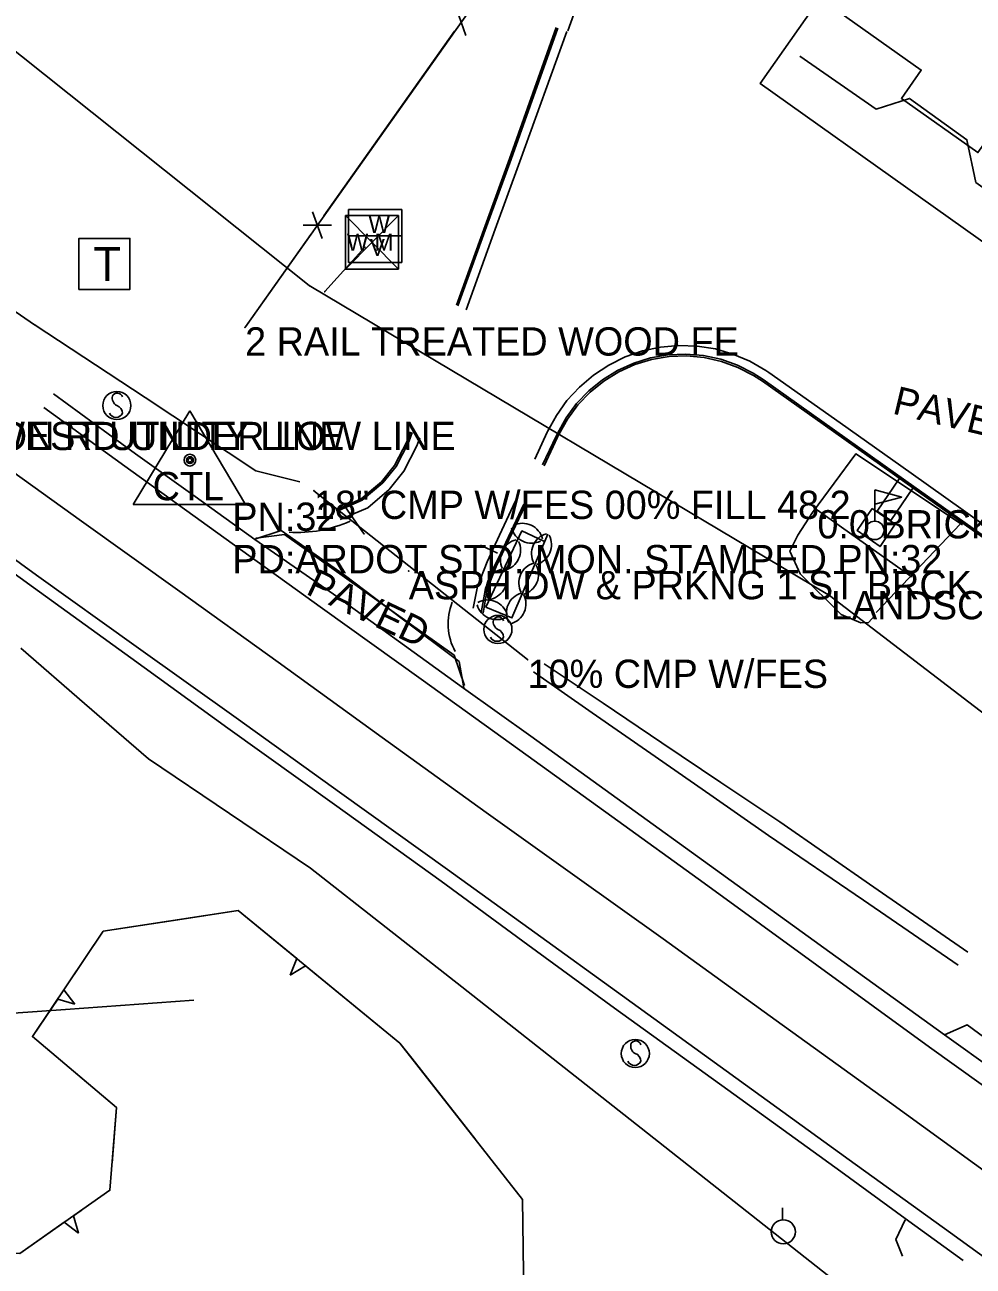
# Model space of a CAD drawing. Extents: x 954793 to 988390, y 1867850 to 1924428.
# Drawn here: x 962016.2 to 962183.9, y 1901569.5 to 1901788.9 of the extents above; entities that cross this region are included whole.
import ezdxf

# ---------------------------------------------------------------- set-up
doc = ezdxf.new("R2010")
doc.units = 0
for name, color, linetype in [('S_BUILDING', 7, 'Continuous'), ('S_CURB', 7, 'Continuous'), ('S_DITCHLINE', 7, 'Continuous'), ('S_DRG_PT_SYM', 7, 'Continuous'), ('S_EDGE_BITUMINOUS', 7, 'Continuous'), ('S_EDGE_CONCRETE', 7, 'Continuous'), ('S_EDGE_PAVEMENT', 7, 'Continuous'), ('S_ELECTRIC_UTILITIES_ANNOT', 7, 'Continuous'), ('S_FENCE', 7, 'Continuous'), ('S_FLAG_POLE', 7, 'Continuous'), ('S_MISC_STRUCTURES', 7, 'Continuous'), ('S_MISC_STRUCTURES_ANNOT', 7, 'Continuous'), ('S_MSC_PT_SYM', 7, 'Continuous'), ('S_PARKING', 7, 'Continuous'), ('S_PARKING_ANNOT', 7, 'Continuous'), ('S_PAVEMENT_CROWN', 7, 'Continuous'), ('S_PRIMARY_CTL', 7, 'Continuous'), ('S_PRIMARY_CTL_ANNOT', 7, 'Continuous'), ('S_SHOULDER', 7, 'Continuous'), ('S_SIDE_DRAIN', 7, 'Continuous'), ('S_SIDE_DRAIN_ANNOT', 7, 'Continuous'), ('S_SIDEWALK', 7, 'Continuous'), ('S_SIGN', 7, 'Continuous'), ('S_SIGN_ANNOT', 7, 'Continuous'), ('S_SURVEY_TEXT_ANNOT', 7, 'Continuous'), ('S_TELEPHONE_UTILITIES', 7, 'Continuous'), ('S_TREE', 7, 'Continuous'), ('S_UTILITY_POLE', 7, 'Continuous'), ('S_UTL_PT_SYM', 7, 'Continuous'), ('S_WATER_UTILITIES', 7, 'Continuous')]:
    doc.layers.add(name, color=color, linetype=linetype)

msp = doc.modelspace()

# ---------------------------------------------------------------- linework, layer by layer
at = {"layer": 'S_BUILDING'}
msp.add_lwpolyline([(962192.42, 1901837.95), (962239.7, 1901804.51), (962243.13, 1901809.36), (962257.81, 1901798.97), (962254.29, 1901794), (962290.68, 1901768.26), (962279.72, 1901752.77), (962284.94, 1901749.08), (962274.79, 1901734.72), (962269.59, 1901738.4), (962257.9, 1901721.88), (962188.15, 1901771.21), (962184.72, 1901766.35), (962171.17, 1901775.94), (962174.7, 1901780.93), (962160.1, 1901791.25), (962171.66, 1901807.61), (962158.93, 1901816.61), (962168.55, 1901830.21), (962180.82, 1901821.54)], close=True, dxfattribs=at)
at = {"layer": 'S_CURB'}
for points in [[(962092.5, 1901739.4), (962093.26, 1901741.49), (962097.56, 1901753.38), (962101.87, 1901765.27), (962110.16, 1901788.46)], [(962092.77, 1901739.27), (962093.54, 1901741.38), (962097.84, 1901753.28), (962102.15, 1901765.17), (962110.45, 1901788.36)], [(962107.73, 1901711.14), (962110.12, 1901716.19), (962110.37, 1901716.71), (962111.88, 1901719.44), (962113.74, 1901721.97), (962115.9, 1901724.23), (962118.33, 1901726.2), (962120.99, 1901727.85), (962123.85, 1901729.14), (962126.84, 1901730.06), (962129.92, 1901730.59), (962133.05, 1901730.73), (962136.17, 1901730.46), (962139.23, 1901729.8), (962142.18, 1901728.75), (962144.97, 1901727.34), (962146.71, 1901726.21), (962159.33, 1901717.27), (962171.94, 1901708.33), (962190.54, 1901695.17)], [(962107.99, 1901710.99), (962110.37, 1901716.01), (962110.61, 1901716.52), (962112.12, 1901719.24), (962113.97, 1901721.75), (962116.12, 1901724), (962118.54, 1901725.95), (962121.2, 1901727.58), (962124.04, 1901728.86), (962127.02, 1901729.76), (962130.09, 1901730.28), (962133.21, 1901730.39), (962136.31, 1901730.11), (962139.35, 1901729.43), (962142.28, 1901728.37), (962145.05, 1901726.94), (962146.6, 1901725.93), (962159.18, 1901717.01), (962171.77, 1901708.09), (962190.37, 1901694.93)], [(962071.19, 1901703.14), (962075.67, 1901705.15), (962079.27, 1901708.15), (962081.56, 1901711.02), (962083.81, 1901715.33), (962084.4, 1901716.97)], [(962071.32, 1901702.87), (962075.83, 1901704.89), (962079.48, 1901707.94), (962081.82, 1901710.85), (962084.09, 1901715.21), (962084.68, 1901716.85)], [(962072.68, 1901703.91), (962076.19, 1901698.86)], [(962096.9, 1901684.99), (962097.63, 1901689.26), (962099.25, 1901693.28), (962100.33, 1901695.52), (962104.44, 1901704.19)], [(962097.2, 1901684.94), (962097.92, 1901689.18), (962099.52, 1901693.16), (962100.6, 1901695.39), (962104.71, 1901704.07)], [(962076.19, 1901698.86), (962076.27, 1901699.01)], [(962099.75, 1901695.55), (962096.78, 1901696.95)]]:
    msp.add_lwpolyline(points, dxfattribs=at)
at = {"layer": 'S_DITCHLINE'}
for points in [[(962046.08, 1901616.5), (962023.39, 1901614.87), (962000.71, 1901613.24), (961988.43, 1901626.25), (961976.16, 1901639.25), (961963.88, 1901652.25), (961951.61, 1901665.25), (961940.22, 1901676.13), (961928.83, 1901687.01), (961917.44, 1901697.89), (961906.05, 1901708.77), (961894.25, 1901721.35), (961882.45, 1901733.94), (961872.96, 1901743.92), (961863.47, 1901753.9), (961853.98, 1901763.88), (961844.49, 1901773.86)], [(962000.9, 1901747.54), (962017.87, 1901735.91), (962017.82, 1901735.94), (962037.43, 1901723.03), (962057.04, 1901710.11), (962064.82, 1901708.14)], [(962159.15, 1901567.06), (962139.66, 1901582.44), (962120.17, 1901597.81), (962106.81, 1901608.32), (962093.44, 1901618.83), (962080.08, 1901629.33), (962066.72, 1901639.84), (962052.39, 1901649.52), (962038.06, 1901659.19), (962026.76, 1901668.97), (962015.46, 1901678.75)]]:
    msp.add_lwpolyline(points, dxfattribs=at)
at = {"layer": 'S_DRG_PT_SYM'}
for points in [[(962067.3, 1901706.57), (962067.3, 1901706.62), (962067.3, 1901706.57), (962067.25, 1901706.57), (962067.3, 1901706.57), (962067.3, 1901706.52), (962067.3, 1901706.57), (962067.35, 1901706.57)], [(962105.08, 1901676.7), (962105.08, 1901676.75), (962105.08, 1901676.7), (962105.03, 1901676.7), (962105.08, 1901676.7), (962105.08, 1901676.65), (962105.08, 1901676.7), (962105.13, 1901676.7)]]:
    msp.add_lwpolyline(points, dxfattribs=at)
at = {"layer": 'S_EDGE_BITUMINOUS'}
for points in [[(962056.86, 1901697.99), (962061.49, 1901699.52), (962072.88, 1901691.53), (962082.92, 1901683.94), (962092.96, 1901676.35), (962093.78, 1901671.69)], [(962178.82, 1901610.35), (962182.81, 1901612.13), (962198.61, 1901600.51), (962214.41, 1901588.9), (962214.39, 1901584.95)], [(962171.83, 1901577.68), (962170.17, 1901574.19), (962171.4, 1901571.23)]]:
    msp.add_lwpolyline(points, dxfattribs=at)
at = {"layer": 'S_EDGE_CONCRETE'}
for points in [[(962094.21, 1901738.56), (962095.03, 1901740.86), (962099.36, 1901752.8), (962103.7, 1901764.75), (962112.01, 1901787.78)], [(962106.36, 1901712.15), (962108.56, 1901716.89), (962108.62, 1901717.01), (962110.17, 1901719.86), (962112.05, 1901722.51), (962114.25, 1901724.9), (962116.73, 1901727), (962119.44, 1901728.78), (962122.35, 1901730.22), (962125.42, 1901731.29), (962128.59, 1901731.97), (962131.82, 1901732.26), (962135.07, 1901732.14), (962138.28, 1901731.63), (962141.39, 1901730.73), (962144.38, 1901729.46), (962147.19, 1901727.82), (962147.74, 1901727.44), (962160.34, 1901718.56), (962172.93, 1901709.68), (962191.7, 1901696.27)], [(962071.96, 1901701.49), (962076.84, 1901703.55), (962080.61, 1901706.8), (962083.17, 1901710.01), (962085.49, 1901714.52), (962086.01, 1901715.89)], [(962170.78, 1901708.66), (962166.89, 1901702.97), (962169.33, 1901701.33), (962173.18, 1901706.99)], [(962095.48, 1901685.78), (962096.24, 1901689.61), (962097.94, 1901693.99), (962098.93, 1901696.18), (962102.92, 1901704.76)], [(962181.22, 1901622.68), (962164.45, 1901634.15), (962147.67, 1901645.62), (962137.28, 1901652.85), (962126.89, 1901660.09), (962116.49, 1901667.32), (962106.1, 1901674.56)], [(962182.94, 1901625), (962166.3, 1901636.5), (962149.66, 1901648.01), (962139.25, 1901655), (962128.84, 1901661.99), (962118.43, 1901668.98), (962108.02, 1901675.97)]]:
    msp.add_lwpolyline(points, dxfattribs=at)
msp.add_lwpolyline([(962166.03, 1901703.41), (962163.38, 1901699.53), (962167.4, 1901696.7), (962170.06, 1901700.66)], close=True, dxfattribs=at)
at = {"layer": 'S_EDGE_PAVEMENT'}
for points in [[(962019.53, 1901721.26), (962033.86, 1901710.9), (962051.34, 1901698.32), (962068.81, 1901685.74), (962086.26, 1901673.22), (962103.71, 1901660.7), (962119.99, 1901648.94), (962136.28, 1901637.19), (962156.22, 1901622.69), (962176.15, 1901608.2), (962194.41, 1901595.1), (962212.66, 1901581.99), (962230.02, 1901569.49)], [(961999.05, 1901705.6), (962018.25, 1901691.66), (962035.89, 1901679.02), (962053.54, 1901666.39), (962072.22, 1901653), (962090.9, 1901639.61), (962106.37, 1901628.45), (962121.85, 1901617.28), (962141.89, 1901602.77), (962161.93, 1901588.27), (962179.85, 1901575.33), (962186.68, 1901570.4)]]:
    msp.add_lwpolyline(points, dxfattribs=at)
at = {"layer": 'S_FENCE'}
for p, q in [((962094.17, 1901787.07), (962092.49, 1901791.78)), ((962068.74, 1901751.17), (962067.06, 1901755.87)), ((962065.4, 1901753.53), (962070.39, 1901753.51))]:
    msp.add_line(p, q, dxfattribs=at)
for points in [[(962055.18, 1901735.57), (962139.01, 1901853.91), (962113.07, 1901871.19), (962134.2, 1901903.44), (962161.63, 1901885.42), (962180.75, 1901912.73)], [(962080.61, 1901771.47), (962092.18, 1901787.79)], [(962069.05, 1901755.15), (962080.61, 1901771.47)], [(962055.18, 1901735.57), (962066.74, 1901751.89)]]:
    msp.add_lwpolyline(points, dxfattribs=at)
at = {"layer": 'S_FLAG_POLE'}
for p, q in [((962166.48, 1901701.18), (962166.48, 1901706.72)), ((962166.48, 1901706.72), (962171.25, 1901705.44)), ((962171.25, 1901705.44), (962166.48, 1901704.16))]:
    msp.add_line(p, q, dxfattribs=at)
msp.add_circle((962166.48, 1901699.55), 1.63, dxfattribs=at)
at = {"layer": 'S_MISC_STRUCTURES'}
for points in [[(962166.49, 1901684.49), (962165.39, 1901683.24), (962164.03, 1901683.22), (962160.55, 1901684.67), (962153.27, 1901691.89), (962151.48, 1901695.86), (962152.84, 1901698.73), (962155.48, 1901702.72), (962163.13, 1901713.11), (962181.99, 1901700.52)], [(962181.66, 1901700.71), (962166.71, 1901685.04)]]:
    msp.add_lwpolyline(points, dxfattribs=at)
at = {"layer": 'S_MSC_PT_SYM'}
for points in [[(962055.13, 1901735.46), (962055.13, 1901735.51), (962055.13, 1901735.46), (962055.08, 1901735.46), (962055.13, 1901735.46), (962055.13, 1901735.41), (962055.13, 1901735.46), (962055.18, 1901735.46)], [(962156.33, 1901703.13), (962156.33, 1901703.18), (962156.33, 1901703.13), (962156.28, 1901703.13), (962156.33, 1901703.13), (962156.33, 1901703.08), (962156.33, 1901703.13), (962156.38, 1901703.13)], [(962084.07, 1901692.37), (962084.07, 1901692.42), (962084.07, 1901692.37), (962084.02, 1901692.37), (962084.07, 1901692.37), (962084.07, 1901692.32), (962084.07, 1901692.37), (962084.12, 1901692.37)], [(962172.9, 1901691.38), (962172.9, 1901691.43), (962172.9, 1901691.38), (962172.85, 1901691.38), (962172.9, 1901691.38), (962172.9, 1901691.33), (962172.9, 1901691.38), (962172.95, 1901691.38)], [(962158.73, 1901688.83), (962158.73, 1901688.88), (962158.73, 1901688.83), (962158.68, 1901688.83), (962158.73, 1901688.83), (962158.73, 1901688.78), (962158.73, 1901688.83), (962158.78, 1901688.83)]]:
    msp.add_lwpolyline(points, dxfattribs=at)
at = {"layer": 'S_PARKING'}
for points in [[(962167.98, 1901873.77), (962117.27, 1901802.03), (962112.17, 1901787.85)], [(962307.93, 1901760.26), (962262.14, 1901696.23), (962202.91, 1901738.24), (962146.23, 1901778.54), (962166.33, 1901807.22)], [(962057.05, 1901698.2), (962062.12, 1901698.83), (962092.12, 1901677.48), (962093.91, 1901672.14)]]:
    msp.add_lwpolyline(points, dxfattribs=at)
msp.add_arc((962101.2, 1901683.06), 10.18, 158.2418, 208.9041, dxfattribs=at)
msp.add_ellipse((962064.29, 1901722.19), major_axis=(21.86, 7.5), ratio=0.99547, start_param=4.323194, end_param=4.802009, dxfattribs=at)
at = {"layer": 'S_PAVEMENT_CROWN'}
msp.add_lwpolyline([(962007.07, 1901714.94), (962026.2, 1901701.21), (962043.59, 1901688.73), (962060.97, 1901676.25), (962079.38, 1901662.96), (962097.78, 1901649.68), (962113.42, 1901638.49), (962129.07, 1901627.31), (962149.06, 1901612.89), (962169.05, 1901598.47), (962187.14, 1901585.38), (962205.23, 1901572.28), (962223.01, 1901559.38)], dxfattribs=at)
msp.add_lwpolyline([(962007.07, 1901714.94), (962026.2, 1901701.21), (962043.59, 1901688.73), (962060.97, 1901676.25), (962079.38, 1901662.96), (962097.78, 1901649.68), (962113.42, 1901638.49), (962129.07, 1901627.31), (962149.06, 1901612.89), (962169.05, 1901598.47), (962187.14, 1901585.38), (962205.23, 1901572.28), (962223.01, 1901559.38)], dxfattribs=at)
at = {"layer": 'S_PRIMARY_CTL'}
for p, q in [((962045.37, 1901720.67), (962035.33, 1901704.15)), ((962045.37, 1901720.67), (962055.19, 1901704.15)), ((962035.33, 1901704.15), (962055.19, 1901704.15))]:
    msp.add_line(p, q, dxfattribs=at)
for radius in [1.04, 0.609, 0.344]:
    msp.add_circle((962045.37, 1901711.97), radius, dxfattribs=at)
at = {"layer": 'S_SHOULDER'}
for points in [[(962021.23, 1901723.71), (962035.73, 1901713.11), (962046.29, 1901705.53), (962056.84, 1901697.96), (962070.77, 1901688.26), (962082.27, 1901679.97), (962093.77, 1901671.67), (962105.64, 1901663.16), (962121.97, 1901651.38), (962138.3, 1901639.6), (962158.55, 1901624.98), (962178.8, 1901610.36), (962196.6, 1901597.65), (962214.4, 1901584.95), (962232.02, 1901571.68), (962246.77, 1901560.57)], [(961998.13, 1901703.62), (962017.72, 1901689.44), (962034.9, 1901677.02), (962052.08, 1901664.6), (962070.94, 1901651.06), (962089.79, 1901637.52), (962105.13, 1901626.29), (962120.47, 1901615.07), (962140.47, 1901600.63), (962160.48, 1901586.19), (962171.83, 1901577.9), (962182.09, 1901570.45)]]:
    msp.add_lwpolyline(points, dxfattribs=at)
at = {"layer": 'S_SIDE_DRAIN'}
msp.add_line((962067.3, 1901706.57), (962105.08, 1901676.7), dxfattribs=at)
at = {"layer": 'S_SIDEWALK'}
msp.add_lwpolyline([(962297.4, 1901759.86), (962260.14, 1901707.21), (962184.36, 1901761.08), (962182.76, 1901768.61), (962172.62, 1901775.92), (962166.7, 1901774.05), (962153.24, 1901783.4)], dxfattribs=at)
at = {"layer": 'S_SIGN'}
msp.add_line((962156.33, 1901703.13), (962172.9, 1901691.38), dxfattribs=at)
for centre in [(962032.45, 1901721.63), (962099.83, 1901682.04), (962124.13, 1901607.06)]:
    msp.add_circle(centre, 2.49, dxfattribs=at)
for centre, radius, start, end in [((962033.14, 1901722.95), 1.5, 167.1196, 241.9813), ((962032.53, 1901722.89), 0.95, 16.5258, 156.8957), ((962032.3, 1901720.8), 1.28, 204.641, 335.359), ((962032.04, 1901720.28), 1.4, 358.6529, 73.7063), ((962100.51, 1901683.37), 1.5, 167.1196, 241.9813), ((962099.9, 1901683.31), 0.95, 16.5258, 156.8957), ((962099.67, 1901681.22), 1.28, 204.641, 335.359), ((962099.41, 1901680.7), 1.4, 358.6529, 73.7063), ((962124.81, 1901608.39), 1.5, 167.1196, 241.9813), ((962124.2, 1901608.33), 0.95, 16.5258, 156.8957), ((962123.71, 1901605.72), 1.4, 358.6529, 73.7063), ((962123.97, 1901606.24), 1.28, 204.641, 335.359)]:
    msp.add_arc(centre, radius, start, end, dxfattribs=at)
at = {"layer": 'S_TELEPHONE_UTILITIES'}
msp.add_lwpolyline([(962025.75, 1901742.17), (962025.75, 1901751.17), (962034.75, 1901751.17), (962034.75, 1901742.17)], close=True, dxfattribs=at)
at = {"layer": 'S_TREE'}
for p, q in [((962064.27, 1901623.84), (962063.1, 1901620.92)), ((962063.1, 1901620.92), (962065.79, 1901622.59)), ((962025.02, 1901615.8), (962023.1, 1901618.32)), ((962022, 1901616.69), (962025.02, 1901615.8)), ((962025.65, 1901575.31), (962024.76, 1901578.35)), ((962023.15, 1901577.22), (962025.65, 1901575.31))]:
    msp.add_line(p, q, dxfattribs=at)
for points in [[(962108.66, 1901698.86), (962102.31, 1901684.09), (962097.71, 1901686), (962104.07, 1901699.46), (962107.97, 1901697.66)], [(962108.39, 1901698.92), (962108.35, 1901698.83)], [(962101.12, 1901692.56), (962101.16, 1901692.65)], [(961841.54, 1901565.71), (961819.36, 1901575.98), (961830.53, 1901588.08), (961871.7, 1901577.56), (961896.49, 1901576.36), (961923.8, 1901577.3), (961951.87, 1901576.99), (961980.71, 1901573.94), (962015.3, 1901571.7), (962031.23, 1901582.89), (962032.37, 1901597.53), (962017.53, 1901610.05), (962030.06, 1901628.67), (962053.89, 1901632.35), (962082.51, 1901608.88), (962104.19, 1901581.26), (962104.57, 1901550.99)], [(962042.45, 1901630.58), (962053.89, 1901632.35), (962064.27, 1901623.84)], [(962023.1, 1901618.32), (962030.06, 1901628.67), (962042.45, 1901630.58)], [(962065.79, 1901622.59), (962082.51, 1901608.88), (962084.6, 1901606.23)], [(962030.52, 1901599.09), (962017.53, 1901610.05), (962022, 1901616.69)], [(962084.6, 1901606.23), (962095.9, 1901591.82)], [(962031.6, 1901587.68), (962032.37, 1901597.53), (962030.52, 1901599.09)], [(962024.76, 1901578.35), (962026.15, 1901579.33)], [(961999.93, 1901572.7), (962015.3, 1901571.7), (962023.15, 1901577.22)]]:
    msp.add_lwpolyline(points, dxfattribs=at)
for centre, start, end in [((962104.18, 1901697.17), 14.3231, 115.92), ((962105.76, 1901700.93), 194.3231, 295.92), ((962109.42, 1901695.47), 105.9271, 207.5241), ((962105.65, 1901697.02), 285.9271, 27.5241), ((962103.92, 1901694.37), 103.9018, 205.4987), ((962100.21, 1901696.05), 283.9018, 25.4987), ((962107.19, 1901690.28), 105.9271, 207.5241), ((962101.42, 1901689.15), 103.9018, 205.4987), ((962097.77, 1901690.95), 283.9018, 25.4987), ((962103.38, 1901691.75), 285.9271, 27.5241), ((962097.98, 1901683.61), 16.6281, 118.225), ((962104.97, 1901684.97), 105.9271, 207.5241), ((962101.15, 1901686.56), 285.9271, 27.5241), ((962099.63, 1901687.41), 196.6281, 298.225)]:
    msp.add_arc(centre, 3.64, start, end, dxfattribs=at)
at = {"layer": 'S_UTILITY_POLE'}
msp.add_line((962150.18, 1901577.68), (962150.18, 1901579.78), dxfattribs=at)
msp.add_circle((962150.3, 1901575.53), 2.13, dxfattribs=at)
at = {"layer": 'S_UTL_PT_SYM'}
for points in [[(962076.33, 1901749.6), (962076.33, 1901749.65), (962076.33, 1901749.6), (962076.28, 1901749.6), (962076.33, 1901749.6), (962076.33, 1901749.55), (962076.33, 1901749.6), (962076.38, 1901749.6)], [(962066.46, 1901742.84), (962066.46, 1901742.89), (962066.46, 1901742.84), (962066.41, 1901742.84), (962066.46, 1901742.84), (962066.46, 1901742.79), (962066.46, 1901742.84), (962066.51, 1901742.84)], [(962069.22, 1901741.77), (962069.22, 1901741.82), (962069.22, 1901741.77), (962069.17, 1901741.77), (962069.22, 1901741.77), (962069.22, 1901741.72), (962069.22, 1901741.77), (962069.27, 1901741.77)], [(962158.47, 1901688.03), (962158.47, 1901688.08), (962158.47, 1901688.03), (962158.42, 1901688.03), (962158.47, 1901688.03), (962158.47, 1901687.98), (962158.47, 1901688.03), (962158.52, 1901688.03)]]:
    msp.add_lwpolyline(points, dxfattribs=at)
at = {"layer": 'S_WATER_UTILITIES'}
for p, q in [((962066.46, 1901742.84), (961561.57, 1902145)), ((962072.91, 1901755.23), (962082.25, 1901755.23)), ((962072.91, 1901755.23), (962072.91, 1901745.74)), ((962072.91, 1901755.23), (962082.25, 1901745.74)), ((962082.25, 1901755.23), (962072.91, 1901745.74)), ((962073.4, 1901756.31), (962082.82, 1901756.31)), ((962073.4, 1901746.89), (962073.4, 1901756.31)), ((962082.25, 1901755.23), (962082.25, 1901745.74)), ((962082.82, 1901756.31), (962082.82, 1901746.89)), ((962073.4, 1901751.62), (962082.82, 1901751.62)), ((962069.22, 1901741.77), (962076.33, 1901749.6)), ((962082.82, 1901746.89), (962073.4, 1901746.89)), ((962072.91, 1901745.74), (962082.25, 1901745.74)), ((962158.47, 1901688.03), (962066.46, 1901742.84)), ((962213.15, 1901646.16), (962158.47, 1901688.03))]:
    msp.add_line(p, q, dxfattribs=at)

# ---------------------------------------------------------------- texts
at = {"layer": 'S_ELECTRIC_UTILITIES_ANNOT'}
msp.add_text('LOWEST UTILITY LINE', height=5, dxfattribs=at).set_placement((962000.97, 1901713.75))
at = {"layer": 'S_MISC_STRUCTURES_ANNOT'}
msp.add_text('LANDSCAPING LIGHT', height=5, dxfattribs=at).set_placement((962158.73, 1901683.83))
at = {"layer": 'S_PARKING_ANNOT'}
for s, height, rotation, p in [('PAVED PARKING', 5.0004, 346.4963, (962169.43, 1901720.24)), ('PAVED', 5, 334.7003, (962065.68, 1901688.39))]:
    msp.add_text(s, height=height, rotation=rotation, dxfattribs=at).set_placement(p)
at = {"layer": 'S_PRIMARY_CTL'}
msp.add_text('CTL', height=5, rotation=360, dxfattribs=at).set_placement((962038.78, 1901704.89))
at = {"layer": 'S_PRIMARY_CTL_ANNOT'}
for s, p in [('PN:32', (962052.87, 1901699.47)), ('PD:ARDOT STD. MON. STAMPED PN:32', (962052.87, 1901691.97))]:
    msp.add_text(s, height=5, dxfattribs=at).set_placement(p)
at = {"layer": 'S_SIDE_DRAIN_ANNOT'}
for s, p in [('18" CMP W/FES 00% FILL 48.2', (962067.3, 1901701.57)), ('10% CMP W/FES', (962105.08, 1901671.7))]:
    msp.add_text(s, height=5, dxfattribs=at).set_placement(p)
at = {"layer": 'S_SIGN_ANNOT'}
msp.add_text('0.0 BRICK 2.15 6.00 CENT AR TELE COOP', height=5, dxfattribs=at).set_placement((962156.33, 1901698.13))
at = {"layer": 'S_SURVEY_TEXT_ANNOT'}
for s, p in [('2 RAIL TREATED WOOD FE', (962055.13, 1901730.46)), ('PT ON RD UNDER LOW LINE', (962000.97, 1901713.75)), ('ASPH DW & PRKNG 1 ST BRCK', (962084.07, 1901687.37))]:
    msp.add_text(s, height=5, dxfattribs=at).set_placement(p)
at = {"layer": 'S_TELEPHONE_UTILITIES'}
msp.add_text('T', height=6, rotation=360, dxfattribs=at).set_placement((962028.31, 1901743.67))
at = {"layer": 'S_WATER_UTILITIES'}
for s, p in [('W', (962076.95, 1901752.15)), ('W M', (962073.12, 1901749)), ('V', (962077.19, 1901748.09))]:
    msp.add_text(s, height=3, rotation=360, dxfattribs=at).set_placement(p)

doc.saveas('drawing.dxf')
